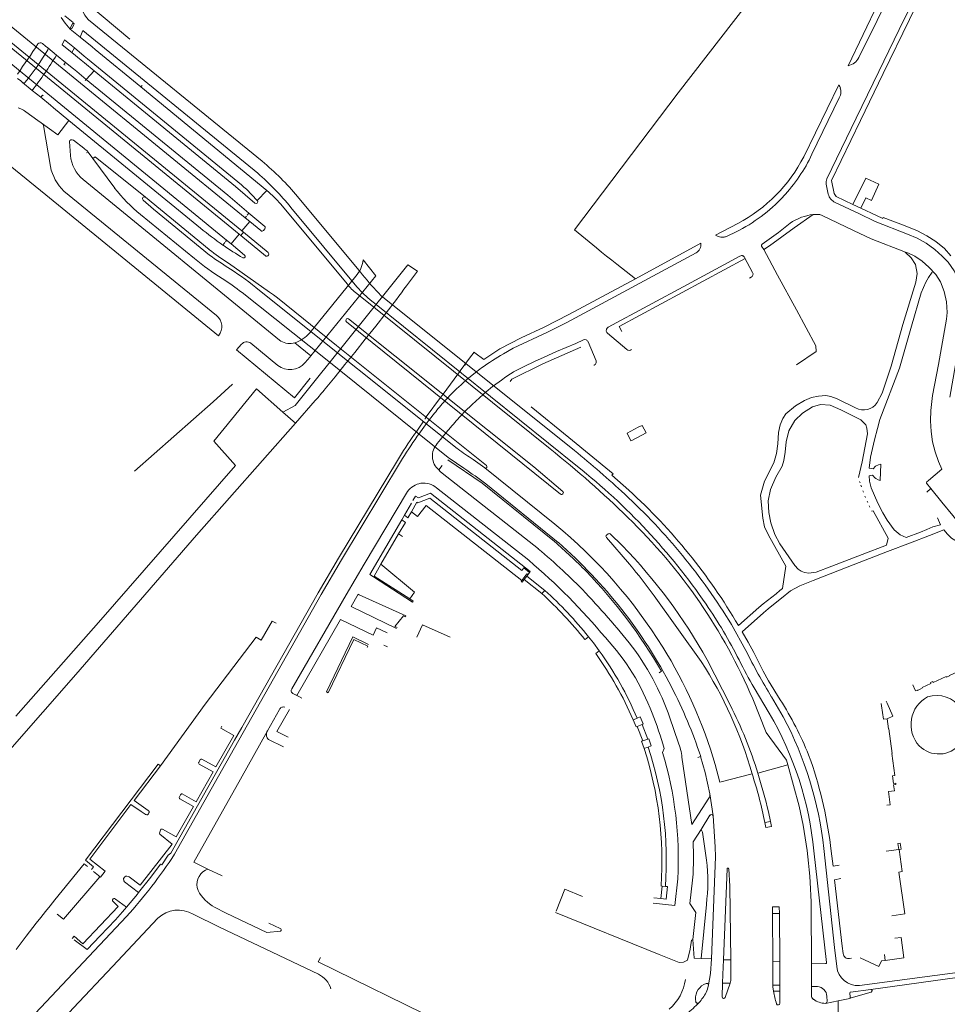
# Model space of a CAD drawing. Extents: x 145000 to 155000, y 457500 to 470000.
# Tile 436 of 548: x 154539 to 154808, y 463079 to 463365. Entities that reach past the tile are written whole.
import ezdxf

# ---------------------------------------------------------------- set-up
doc = ezdxf.new("R2010")
doc.units = 0
doc.header["$LTSCALE"] = 0.2
doc.header["$MEASUREMENT"] = 0
doc.layers.add('kant verharding', color=252, linetype='Continuous', lineweight=0)

msp = doc.modelspace()

# ---------------------------------------------------------------- linework, layer by layer
at = {"layer": 'kant verharding', "lineweight": 0}
for p, q in [((154397.19, 463476.51), (154604.27, 463307.3)), ((154602.59, 463302.5), (154402.15, 463466.18)), ((154603.29, 463303.46), (154402.81, 463467.23)), ((154598.88, 463300.75), (154474.93, 463402.07)), ((154779.49, 463351.45), (154788.2, 463369.58)), ((154551.9, 463365.89), (154554.29, 463363.95)), ((154554.14, 463363.65), (154553.56, 463362.55)), ((154553.98, 463362.36), (154554.53, 463363.41)), ((154554.14, 463363.65), (154554.29, 463363.95)), ((154609.25, 463323.71), (154558.75, 463364.81)), ((154553.41, 463362.08), (154553.56, 463362.55)), ((154556.34, 463359.76), (154553.41, 463362.08)), ((154557.14, 463361.63), (154556.34, 463359.76)), ((154607.92, 463320.2), (154557.14, 463361.63)), ((154546.27, 463357.16), (154545.35, 463357.89)), ((154546.9, 463356.65), (154546.27, 463357.16)), ((154551.13, 463357.55), (154551.8, 463358.98)), ((154553.9, 463355.27), (154551.13, 463357.55)), ((154551.8, 463358.98), (154554.65, 463356.61)), ((154559.83, 463356.89), (154556.34, 463359.76)), ((154546.9, 463356.65), (154549.44, 463354.52)), ((154549.44, 463354.52), (154552.08, 463352.41)), ((154554.65, 463356.61), (154553.9, 463355.27)), ((154556.63, 463353.07), (154553.9, 463355.27)), ((154554.65, 463356.61), (154557.51, 463354.24)), ((154557.51, 463354.24), (154558.46, 463353.44)), ((154560.73, 463356.15), (154559.83, 463356.89)), ((154573.97, 463345.26), (154560.73, 463356.15)), ((154552.08, 463352.41), (154554.45, 463350.51)), ((154557.56, 463352.29), (154556.63, 463353.07)), ((154557.56, 463352.29), (154560.36, 463349.99)), ((154603.24, 463316.83), (154558.46, 463353.44)), ((154554.45, 463350.51), (154555.33, 463349.72)), ((154558.11, 463347.45), (154555.33, 463349.72)), ((154560.36, 463349.99), (154558.11, 463347.45)), ((154538.15, 463347.76), (154539.09, 463347.02)), ((154539.09, 463347.02), (154539.63, 463346.57)), ((154542.4, 463344.28), (154539.63, 463346.57)), ((154558.11, 463347.45), (154557.82, 463347.13)), ((154599.27, 463313.84), (154558.11, 463347.45)), ((154573.97, 463345.26), (154574.34, 463345.71)), ((154766.61, 463325.02), (154776.81, 463345.93)), ((154544.92, 463342.26), (154542.4, 463344.28)), ((154610.62, 463315.19), (154573.97, 463345.26)), ((154547.7, 463339.96), (154544.92, 463342.26)), ((154548.63, 463339.17), (154547.7, 463339.96)), ((154769, 463325.71), (154776.92, 463342.09)), ((154539.08, 463338.94), (154538.29, 463339.21)), ((154544.06, 463335.57), (154540.55, 463338.09)), ((154548.63, 463339.17), (154553.05, 463335.56)), ((154544.06, 463335.57), (154545.05, 463334.87)), ((154545.35, 463334.62), (154545.05, 463334.87)), ((154549.82, 463331.37), (154545.05, 463334.87)), ((154547.69, 463322.14), (154545.71, 463334.04)), ((154553.05, 463335.56), (154549.82, 463331.37)), ((154553.05, 463335.56), (154591.34, 463304.23)), ((154553.5, 463325.38), (154553.24, 463329.39)), ((154554.4, 463329.78), (154557.37, 463327.52)), ((154558.65, 463326.36), (154558.22, 463326.16)), ((154558.65, 463326.36), (154560.02, 463324.49)), ((154566.37, 463315.92), (154560.02, 463324.49)), ((154614.23, 463271.74), (154557.2, 463318.37)), ((154595.99, 463278.92), (154551.59, 463315.05)), ((154607.76, 463312.31), (154604.63, 463315.62)), ((154607.76, 463312.31), (154610.62, 463315.19)), ((154546.38, 463313.97), (154596.58, 463273.02)), ((154593.78, 463298.09), (154575.3, 463313.23)), ((154605.39, 463308.66), (154599.27, 463313.84)), ((154607.83, 463312.22), (154607.76, 463312.31)), ((154633.9, 463288.05), (154614.61, 463311.23)), ((154637.82, 463291.46), (154619.54, 463313.42)), ((154605.39, 463308.66), (154604.84, 463307.99)), ((154609.98, 463304.76), (154605.39, 463308.66)), ((154636.78, 463287.22), (154617.58, 463310.27)), ((154783.17, 463310.04), (154780.88, 463311.13)), ((154589.58, 463295.47), (154573.89, 463308.24)), ((154605.65, 463306.19), (154603.29, 463303.46)), ((154604.65, 463307.73), (154604.27, 463307.3)), ((154604.27, 463307.3), (154605.65, 463306.19)), ((154605.65, 463306.19), (154608.85, 463303.54)), ((154740.96, 463302.23), (154747.45, 463305.66)), ((154603.85, 463303.05), (154603, 463302.11)), ((154603.85, 463303.05), (154603.29, 463303.46)), ((154610.98, 463297.18), (154603.85, 463303.05)), ((154609.64, 463303.61), (154610.02, 463304.04)), ((154706.41, 463298.52), (154700, 463303.81)), ((154744.34, 463301.93), (154746.95, 463303.18)), ((154598.38, 463300.06), (154597.84, 463299.36)), ((154598.88, 463300.75), (154598.61, 463300.29)), ((154600.23, 463299.7), (154598.88, 463300.75)), ((154600.23, 463299.7), (154602.59, 463302.5)), ((154602.59, 463302.5), (154603, 463302.11)), ((154603, 463302.11), (154610.17, 463296.25)), ((154736.72, 463299.86), (154717.71, 463289.58)), ((154604.13, 463296.41), (154600.23, 463299.7)), ((154706.41, 463298.52), (154707.86, 463297.33)), ((154707.86, 463297.33), (154709.33, 463296.15)), ((154611.38, 463285.71), (154599.43, 463294.07)), ((154610.86, 463296.27), (154611.03, 463296.46)), ((154638.61, 463295.02), (154642.29, 463290.41)), ((154709.33, 463296.15), (154710.79, 463294.97)), ((154710.79, 463294.97), (154712.27, 463293.81)), ((154732.82, 463287.92), (154748.02, 463296.16)), ((154749.43, 463295.76), (154751.74, 463291.36)), ((154651.15, 463287.48), (154654.37, 463291.73)), ((154654.37, 463291.73), (154651.59, 463293.61)), ((154717.71, 463289.58), (154712.27, 463293.81)), ((154623.05, 463273.82), (154636.45, 463290.3)), ((154623.33, 463267.15), (154642.29, 463290.41)), ((154751.32, 463290.03), (154750.8, 463289.75)), ((154608.44, 463286.18), (154665.87, 463240.28)), ((154648.98, 463284.53), (154649.7, 463285.51)), ((154650.42, 463286.5), (154649.7, 463285.51)), ((154651.15, 463287.48), (154650.42, 463286.5)), ((154709.76, 463275.48), (154732.82, 463287.92)), ((154692.94, 463240.13), (154636.69, 463285.24)), ((154645.26, 463279.67), (154648.25, 463283.55)), ((154648.25, 463283.55), (154648.98, 463284.53)), ((154633.74, 463277.92), (154633.59, 463277.7)), ((154633.69, 463277.04), (154695.93, 463227.02)), ((154688.2, 463234.91), (154634.34, 463277.97)), ((154642.23, 463275.83), (154645.26, 463279.67)), ((154639.17, 463272), (154642.23, 463275.83)), ((154636.11, 463268.19), (154639.17, 463272)), ((154700.33, 463270.72), (154702.61, 463271.79)), ((154703.92, 463271.24), (154706.29, 463265.74)), ((154715.15, 463269.04), (154709.54, 463273.81)), ((154603.21, 463270.54), (154601.78, 463268.9)), ((154613.75, 463264.39), (154605.93, 463270.83)), ((154618.68, 463270.96), (154618.23, 463270.85)), ((154623.33, 463267.15), (154618.68, 463270.96)), ((154694.79, 463268.41), (154691.22, 463266.84)), ((154697.55, 463269.59), (154694.79, 463268.41)), ((154700.33, 463270.72), (154697.55, 463269.59)), ((154623.06, 463266.8), (154621.71, 463265.2)), ((154623.06, 463266.8), (154623.33, 463267.15)), ((154636.11, 463268.19), (154633.28, 463264.65)), ((154671.05, 463268.08), (154673.6, 463266.11)), ((154688.41, 463265.54), (154685.34, 463264.04)), ((154691.22, 463266.84), (154688.41, 463265.54)), ((154630.45, 463261.11), (154633.28, 463264.65)), ((154666.39, 463262.29), (154666.76, 463262.79)), ((154666.76, 463262.79), (154668.13, 463264.64)), ((154666.76, 463262.79), (154666.9, 463262.68)), ((154668.29, 463264.51), (154668.13, 463264.64)), ((154685.34, 463264.04), (154682.29, 463262.49)), ((154627.58, 463257.61), (154630.45, 463261.11)), ((154661.83, 463256.08), (154666.05, 463261.83)), ((154666.05, 463261.83), (154666.39, 463262.29)), ((154666.18, 463261.74), (154666.05, 463261.83)), ((154668.8, 463260.37), (154668.38, 463259.99)), ((154669.29, 463260.78), (154668.8, 463260.37)), ((154671.12, 463262.26), (154669.29, 463260.78)), ((154676.18, 463258.25), (154674.35, 463256.76)), ((154618.87, 463247.59), (154624.64, 463254.17)), ((154656.93, 463249.5), (154661.08, 463255.08)), ((154661.08, 463255.08), (154661.55, 463255.7)), ((154661.55, 463255.7), (154661.83, 463256.08)), ((154662.87, 463254.66), (154662.34, 463254.09)), ((154663.18, 463254.99), (154662.87, 463254.66)), ((154673.84, 463256.35), (154673.42, 463256)), ((154674.35, 463256.76), (154673.84, 463256.35)), ((154615.24, 463250.79), (154618.87, 463247.59)), ((154656.55, 463248.98), (154656.93, 463249.5)), ((154656.57, 463248.83), (154656.55, 463248.98)), ((154657.01, 463249.44), (154656.93, 463249.5)), ((154657.9, 463248.72), (154657.51, 463248.22)), ((154657.9, 463248.72), (154659.29, 463250.5)), ((154667.85, 463250.7), (154667.32, 463250.14)), ((154668.14, 463251), (154667.85, 463250.7)), ((154653.93, 463245.04), (154654.9, 463246.45)), ((154655.71, 463245.8), (154654.74, 463244.47)), ((154654.9, 463246.45), (154655.98, 463248.02)), ((154657.17, 463247.78), (154655.71, 463245.8)), ((154657.51, 463248.22), (154657.17, 463247.78)), ((154663.98, 463246.4), (154662.7, 463244.91)), ((154653.93, 463245.04), (154653.52, 463244.45)), ((154654.74, 463244.47), (154654.3, 463243.81)), ((154662.29, 463244.42), (154661.94, 463243.97)), ((154662.7, 463244.91), (154662.29, 463244.42)), ((154665.87, 463240.28), (154666.17, 463240.04)), ((154663.59, 463237.43), (154663.31, 463237.62)), ((154667.87, 463234.53), (154663.59, 463237.43)), ((154670.51, 463237.11), (154673.91, 463234.62)), ((154661.49, 463235.34), (154660.55, 463234.05)), ((154673.91, 463234.62), (154694.31, 463218.28)), ((154696.58, 463227.79), (154688.2, 463234.91)), ((154661.51, 463233.13), (154689.48, 463211.16)), ((154715.81, 463228.14), (154710.81, 463232.54)), ((154659.88, 463228.88), (154686.68, 463207.81)), ((154695.29, 463212.94), (154674.23, 463229.97)), ((154782.81, 463230.73), (154782.97, 463230.3)), ((154783.2, 463229.64), (154783.34, 463229.14)), ((154803.57, 463228.62), (154802.34, 463227.58)), ((154657.93, 463225.81), (154684.72, 463204.87)), ((154783.78, 463228), (154783.98, 463227.54)), ((154784.39, 463226.45), (154784.55, 463226.04)), ((154650.57, 463220.92), (154652.64, 463224.44)), ((154684.69, 463201.95), (154656.86, 463223.71)), ((154785.02, 463224.95), (154785.2, 463224.58)), ((154785.62, 463223.6), (154785.8, 463223.25)), ((154650.57, 463220.92), (154649.81, 463219.58)), ((154651.57, 463220.09), (154650.57, 463220.92)), ((154651.57, 463220.09), (154652.64, 463221.9)), ((154649.81, 463219.58), (154640.5, 463203.63)), ((154643.72, 463206.65), (154648.89, 463215.5)), ((154648.89, 463215.5), (154649.96, 463214.7)), ((154709.25, 463214.45), (154715.97, 463206.63)), ((154709.73, 463215.49), (154709.31, 463215.11)), ((154713.88, 463212.07), (154710.34, 463215.49)), ((154653.52, 463198.55), (154643.72, 463206.65)), ((154686.13, 463203.23), (154685.33, 463202.2)), ((154686.43, 463203.6), (154686.13, 463203.23)), ((154686.13, 463203.23), (154691.35, 463199.06)), ((154686.43, 463203.6), (154686.95, 463204.28)), ((154696.62, 463204.82), (154701.32, 463200.33)), ((154690.5, 463198.12), (154685.33, 463202.2)), ((154633.63, 463197.74), (154617.82, 463170.49)), ((154652.09, 463196.59), (154653.52, 463198.55)), ((154691.35, 463199.06), (154690.5, 463198.12)), ((154723.13, 463197.44), (154736.84, 463178.4)), ((154635.07, 463194.34), (154648.27, 463187.97)), ((154747.61, 463188.9), (154753.57, 463194.05)), ((154753.57, 463194.05), (154754.83, 463195.11)), ((154650.25, 463191.63), (154647.74, 463188.58)), ((154754.93, 463192.55), (154748.71, 463187.07)), ((154754.93, 463192.55), (154756.25, 463193.72)), ((154619.31, 463168.5), (154631.96, 463190.63)), ((154631.96, 463190.63), (154641.48, 463186.1)), ((154648.43, 463188.25), (154647.74, 463188.58)), ((154654.17, 463185.5), (154655.84, 463189.1)), ((154663.83, 463185.51), (154655.84, 463189.1)), ((154749.8, 463181.58), (154745.62, 463189.12)), ((154704.01, 463185.59), (154703.04, 463184.81)), ((154639.89, 463182.85), (154639.72, 463182.45)), ((154644.6, 463183.11), (154645.69, 463182.66)), ((154706.16, 463180.72), (154707.16, 463181.47)), ((154745.26, 463165.78), (154738.56, 463178.89)), ((154725.3, 463175.58), (154724.58, 463175.11)), ((154618.17, 463169.11), (154619.31, 463168.5)), ((154619.05, 463168.7), (154620.8, 463167.8)), ((154756.57, 463163.4), (154752.17, 463170.77)), ((154760.65, 463162.37), (154757.21, 463168.1)), ((154614.22, 463164.43), (154610.75, 463158.31)), ((154613.5, 463158.05), (154617.2, 463164.47)), ((154614.36, 463164.67), (154614.22, 463164.43)), ((154717.31, 463161.53), (154717.02, 463161.44)), ((154718.01, 463161.85), (154717.31, 463161.53)), ((154718.19, 463161.93), (154718.01, 463161.85)), ((154718.24, 463159.54), (154719.65, 463160.13)), ((154721.28, 463155.89), (154719.65, 463160.13)), ((154727.73, 463162), (154730.15, 463154.97)), ((154601.22, 463155.53), (154603.32, 463159.23)), ((154610.75, 463158.31), (154602.91, 463144.23)), ((154613.5, 463158.05), (154616.83, 463156.4)), ((154719.83, 463155.4), (154718.24, 463159.54)), ((154615.44, 463153.59), (154611.06, 463155.77)), ((154719.83, 463155.4), (154721.28, 463155.89)), ((154720.19, 463153.17), (154720.42, 463153.23)), ((154721.1, 463153.46), (154720.42, 463153.23)), ((154721.1, 463153.46), (154721.38, 463153.56)), ((154726.02, 463153.16), (154725.57, 463152.01)), ((154768.68, 463149.56), (154768.02, 463151.3)), ((154735.83, 463150.5), (154736.65, 463150.84)), ((154753.28, 463145.96), (154762.01, 463148.35)), ((154765.24, 463136.42), (154762.01, 463148.35)), ((154572, 463138.02), (154579.69, 463148.08)), ((154753.28, 463145.96), (154755.66, 463137.6)), ((154740.28, 463133.61), (154739.31, 463140.01)), ((154576.08, 463135.18), (154572, 463138.02)), ((154574.11, 463134.83), (154575.19, 463134.1)), ((154575.19, 463134.1), (154575.34, 463134.01)), ((154575.34, 463134.01), (154575.5, 463133.93)), ((154575.5, 463133.93), (154575.67, 463133.88)), ((154575.67, 463133.88), (154575.82, 463133.88)), ((154575.82, 463133.88), (154575.92, 463133.92)), ((154575.92, 463133.92), (154576.01, 463133.99)), ((154576.01, 463133.99), (154576.09, 463134.09)), ((154576.26, 463135), (154576.08, 463135.18)), ((154576.09, 463134.09), (154576.17, 463134.19)), ((154576.17, 463134.19), (154576.26, 463134.32)), ((154576.32, 463134.9), (154576.26, 463135)), ((154576.26, 463134.32), (154576.33, 463134.45)), ((154576.37, 463134.8), (154576.32, 463134.9)), ((154576.33, 463134.45), (154576.38, 463134.57)), ((154576.39, 463134.7), (154576.37, 463134.8)), ((154576.38, 463134.57), (154576.39, 463134.7)), ((154756.35, 463134.7), (154756.96, 463131.96)), ((154739.29, 463133.73), (154736.78, 463129.63)), ((154755.31, 463131.63), (154756.96, 463131.96)), ((154793.96, 463125.51), (154794.2, 463123.83)), ((154773.24, 463090.96), (154769.56, 463123.38)), ((154775.52, 463095.37), (154772.49, 463124.09)), ((154790.51, 463123.35), (154794.2, 463123.83)), ((154548.94, 463109.15), (154557.51, 463119.69)), ((154557.51, 463119.69), (154558.47, 463118.88)), ((154557.91, 463120.67), (154560.23, 463118.81)), ((154559.19, 463121.04), (154563.58, 463117.52)), ((154560.23, 463118.81), (154559.6, 463118.02)), ((154560.24, 463117.38), (154561.67, 463116.24)), ((154563.58, 463117.52), (154562.21, 463115.8)), ((154590.54, 463119.53), (154593.42, 463118.09)), ((154593.42, 463118.09), (154592.77, 463117.76)), ((154593.42, 463118.09), (154597.58, 463116.14)), ((154743.32, 463091.77), (154744.32, 463118.2)), ((154551.5, 463103.57), (154562.09, 463115.9)), ((154561.67, 463116.24), (154562.09, 463115.9)), ((154562.09, 463115.9), (154562.21, 463115.8)), ((154694.62, 463105.85), (154697.22, 463112.28)), ((154702.33, 463110.18), (154697.22, 463112.28)), ((154725.5, 463113.16), (154725.12, 463113.21)), ((154725.12, 463109.53), (154725.5, 463113.16)), ((154726.39, 463113.09), (154725.5, 463113.16)), ((154726.98, 463113.05), (154726.39, 463113.09)), ((154548.94, 463109.15), (154547.58, 463107.46)), ((154723.02, 463109.77), (154725.12, 463109.53)), ((154546.23, 463105.77), (154544.88, 463104.08)), ((154547.58, 463107.46), (154546.23, 463105.77)), ((154595.41, 463107.03), (154598.81, 463105.3)), ((154694.48, 463105.49), (154724.62, 463093.29)), ((154736.8, 463092.17), (154738.3, 463107.84)), ((154757.63, 463091.26), (154757.51, 463105.26)), ((154759.52, 463105.24), (154757.51, 463105.26)), ((154768.89, 463090.8), (154768.77, 463106.73)), ((154544.88, 463104.08), (154543.54, 463102.38)), ((154551.5, 463103.57), (154549.65, 463105.05)), ((154589.2, 463105.01), (154596.78, 463101.28)), ((154614.47, 463100.86), (154611.17, 463102.45)), ((154759.52, 463105.24), (154759.64, 463091.23)), ((154795.95, 463105.09), (154792.19, 463104.53)), ((154543.54, 463102.38), (154540.61, 463098.6)), ((154596.78, 463101.28), (154625.58, 463087.57)), ((154540.61, 463098.6), (154537.72, 463094.81)), ((154734.39, 463097.65), (154734.73, 463092.2)), ((154794.87, 463098.21), (154793.08, 463098.01)), ((154775.52, 463095.37), (154776.19, 463089.79)), ((154777.78, 463095.74), (154778.04, 463093.57)), ((154734.73, 463092.2), (154736.8, 463092.17)), ((154736.8, 463092.17), (154739.79, 463092.05)), ((154739.79, 463092.05), (154739.47, 463087.81)), ((154743.08, 463087.5), (154743.32, 463091.77)), ((154743.32, 463091.77), (154745.38, 463091.79)), ((154745.38, 463091.79), (154745.45, 463087.45)), ((154759.64, 463091.23), (154757.63, 463091.26)), ((154757.65, 463086.93), (154757.63, 463091.26)), ((154759.64, 463091.23), (154759.63, 463086.99)), ((154779.94, 463092.14), (154780.5, 463092.23)), ((154790.29, 463091.6), (154790.08, 463093.35)), ((154768.85, 463086.57), (154768.89, 463090.8)), ((154768.89, 463090.8), (154772.94, 463090.66)), ((154829.14, 463089.09), (154786.06, 463083.18)), ((154738.93, 463084.46), (154739.47, 463087.81)), ((154743.08, 463087.5), (154743.04, 463085.01)), ((154745.44, 463086.52), (154745.45, 463087.45)), ((154757.67, 463084.37), (154757.65, 463086.93)), ((154759.63, 463086.99), (154759.67, 463084.44)), ((154768.87, 463084.02), (154768.85, 463086.57)), ((154743.04, 463085.01), (154742.93, 463081.01)), ((154743.04, 463085.01), (154745.22, 463085.01)), ((154743.75, 463080.84), (154745.22, 463085.01)), ((154757.67, 463084.37), (154759.69, 463084.44)), ((154757.84, 463082.67), (154759.7, 463082.66)), ((154759.67, 463084.44), (154759.7, 463082.66)), ((154759.69, 463084.44), (154759.7, 463082.66)), ((154759.7, 463079.14), (154759.7, 463082.66)), ((154768.84, 463081.14), (154768.87, 463084.02)), ((154770.56, 463084.01), (154768.87, 463084.02)), ((154786.06, 463083.18), (154780.21, 463082.39)), ((154735.11, 463080.28), (154735.2, 463079.68)), ((154769.45, 463080.29), (154769.13, 463080.55)), ((154776.64, 463079.84), (154772.89, 463079.11)), ((154773.39, 463079.71), (154773.34, 463081.16)), ((154776.64, 463079.84), (154776.54, 463070.23)), ((154780.03, 463082.2), (154780.05, 463080.91)), ((154786.17, 463082.36), (154780.37, 463080.71))]:
    msp.add_line(p, q, dxfattribs=at)
at = {"layer": 'kant verharding', "lineweight": 0, "flags": 128}
for points in [[(154700, 463303.81), (154730.15, 463343.52), (154754.89, 463375.64), (154769.15, 463394.28)], [(154782.59, 463353.84), (154793.23, 463375.44), (154799.67, 463388.84)], [(154807.99, 463386.98), (154806.21, 463386.37), (154799.82, 463373.29), (154796.27, 463365.86), (154795.78, 463364.98), (154788.39, 463349.78), (154781.8, 463336.16), (154773.35, 463318.62), (154773.11, 463317.86), (154773.14, 463317.03), (154773.28, 463316.07), (154773.5, 463315.08), (154773.74, 463314.12)], [(154780.88, 463311.13), (154776.02, 463313.5), (154775.42, 463314.36), (154774.66, 463318.08), (154783.08, 463335.51), (154789.72, 463349.18), (154797.32, 463364.85), (154801.12, 463372.67), (154806.06, 463382.91), (154807.99, 463386.98)], [(154559.1, 463370.14), (154558.81, 463369.12), (154570.8, 463359.17)], [(154553.41, 463362.08), (154551.98, 463363.81), (154550.84, 463365.45)], [(154552.08, 463352.41), (154551.62, 463351.76), (154551.99, 463351.64)], [(154560.36, 463349.99), (154601.44, 463316.34), (154607.14, 463311.5)], [(154545.61, 463342.71), (154545.42, 463342.89), (154544.92, 463342.26)], [(154560.02, 463324.49), (154560.65, 463324.93), (154575.3, 463313.23)], [(154546.38, 463313.97), (154535.97, 463322.34), (154507.83, 463316.86)], [(154780.88, 463311.13), (154784.62, 463318.79), (154788.42, 463317.06), (154786.32, 463312.29), (154784.63, 463313.11), (154783.17, 463310.04)], [(154604.63, 463315.62), (154603.93, 463316.21), (154603.24, 463316.83)], [(154574.65, 463312.41), (154577.62, 463309.78), (154593.95, 463296.46)], [(154775.73, 463311.73), (154782.59, 463308.48), (154787.39, 463306.19), (154796.77, 463302.49), (154799.59, 463301.33), (154802.17, 463299.92), (154804.65, 463298.09), (154806.8, 463296.12), (154808.57, 463294.36), (154810.3, 463291.87), (154811.57, 463289.11), (154812.49, 463286.26), (154813.1, 463283.19), (154813.27, 463280.29), (154813.07, 463277.3), (154810.72, 463264.58), (154809.04, 463255.16)], [(154809.39, 463296.2), (154807.47, 463298.33), (154804.97, 463300.37), (154802.41, 463302.05), (154799.66, 463303.45), (154796.03, 463304.89), (154789.68, 463307.33), (154789.61, 463307.11), (154787.7, 463307.91), (154783.17, 463310.04)], [(154754.96, 463298.07), (154754.37, 463298.99), (154754.3, 463299.32), (154754.54, 463299.64), (154759.23, 463303), (154762.62, 463305.73), (154763.29, 463306.18), (154766, 463307.42), (154766.8, 463307.68), (154767.77, 463307.97), (154768.45, 463308.16), (154769.31, 463308.26)], [(154769.31, 463308.26), (154763.8, 463304.35), (154756.68, 463299.16), (154754.96, 463298.07)], [(154769.31, 463308.26), (154770.4, 463308.27), (154771.26, 463308.26), (154771.98, 463307.96), (154781.04, 463303.56), (154786.22, 463301.13), (154796.16, 463297.33), (154797.07, 463297.01), (154798.9, 463296.08), (154801.01, 463294.63), (154802.92, 463292.95), (154804.95, 463290.78), (154806.36, 463288.68), (154807.39, 463285.84), (154808.11, 463282.86), (154808.31, 463279.77), (154808.11, 463277.82), (154805.74, 463264.67), (154804.03, 463255.64), (154803.57, 463251.27), (154803.48, 463248.28), (154803.6, 463245.16), (154804.06, 463242.23), (154804.77, 463239.3), (154805.78, 463236.5), (154806.72, 463234.29)], [(154679.34, 463267.73), (154682.19, 463269.37), (154692.19, 463274.07), (154697.73, 463276.89), (154735.3, 463297.08)], [(154764.51, 463264.54), (154770.26, 463268.41), (154770.09, 463270.07), (154764.47, 463280.57), (154759.01, 463290.6), (154754.96, 463298.07)], [(154796.1, 463297.31), (154797.85, 463295.63), (154799.05, 463293.74), (154799.6, 463291.05), (154799.21, 463288.62), (154795.4, 463276.26), (154791.99, 463264.17), (154789.35, 463256.31), (154787.92, 463253.6)], [(154749.61, 463295.42), (154713.01, 463275.73), (154713.75, 463274.24)], [(154615.24, 463250.79), (154618.8, 463252.74), (154651.59, 463293.61)], [(154786.73, 463234.41), (154785.65, 463234.54), (154786.04, 463237.76), (154787.2, 463242.74), (154788.06, 463246.09), (154788.7, 463248.71), (154794.42, 463263.56), (154797.92, 463275.75), (154800.69, 463285.48), (154802.05, 463288.58), (154802.83, 463289.93), (154803.9, 463291.51)], [(154717.71, 463289.58), (154698.35, 463279.16), (154691.2, 463275.53), (154684.5, 463272.41), (154678.32, 463269.18)], [(154663.31, 463237.62), (154627.66, 463266.28), (154603.39, 463285.57)], [(154613.7, 463284.04), (154612.55, 463284.89), (154611.38, 463285.71)], [(154699.99, 463239.65), (154643.7, 463284.75), (154643.03, 463285.47)], [(154674.4, 463235.3), (154630.86, 463270.2), (154613.7, 463284.04)], [(154700.83, 463235.03), (154641.88, 463282.45), (154641.12, 463283.03)], [(154601.78, 463268.9), (154618.63, 463254.99), (154623.17, 463260.69)], [(154668.13, 463264.64), (154669.48, 463266.47), (154670.81, 463268.27), (154671.05, 463268.08)], [(154701.8, 463269.66), (154690.74, 463264.82), (154681.74, 463260.44), (154681.25, 463259.73)], [(154678.75, 463260.15), (154678.07, 463259.65), (154676.18, 463258.25)], [(154537.65, 463162.55), (154561.63, 463189.78), (154601.52, 463235.37), (154595.2, 463242.38), (154607.59, 463257.55), (154615.24, 463250.79)], [(154600.64, 463258.91), (154595.03, 463253.85), (154572.15, 463233.68)], [(154673.42, 463256), (154670.22, 463253.09), (154668.14, 463251)], [(154781.68, 463252.08), (154776.35, 463254.73), (154774.51, 463255.4), (154772.98, 463255.7), (154770.86, 463255.49), (154768.84, 463255.08), (154766.8, 463254.22), (154764.17, 463252.68), (154761.37, 463250.32), (154760.49, 463248.96), (154759.8, 463247.16), (154759.22, 463244.91), (154759.05, 463241.64), (154758.7, 463238.8), (154757.88, 463236.12), (154755.2, 463230.74), (154754.04, 463226.73), (154754.68, 463220.06), (154755.21, 463217.53), (154756.35, 463215.05), (154761.41, 463206.1), (154760.42, 463199.62)], [(154710.81, 463232.54), (154711.26, 463232.9), (154698.38, 463243.44), (154687.4, 463252.33)], [(154770.17, 463204.36), (154768.13, 463204.08), (154766.83, 463204.28), (154765.88, 463204.67), (154765.02, 463205.26), (154764.06, 463206.26), (154759.62, 463212.57), (154758.21, 463215.25), (154757.07, 463218.67), (154756.5, 463221.71), (154756.28, 463225.07), (154756.95, 463228.38), (154758.53, 463231.99), (154760.3, 463235.17), (154760.81, 463236.79), (154761.23, 463239.24), (154761.48, 463242.24), (154762.27, 463245.43), (154764.02, 463248.39), (154766.28, 463250.57), (154769.16, 463252.39), (154771.44, 463253.05), (154774.3, 463252.84), (154777.41, 463251.54), (154783.16, 463248.57), (154784.61, 463247.16), (154784.94, 463246.17), (154785.1, 463244.54), (154783.55, 463236.43), (154782.49, 463231.87)], [(154526.9, 463142.63), (154555.04, 463174.61), (154590.14, 463215.09), (154618.87, 463247.59)], [(154718.53, 463246.43), (154719.64, 463246.98), (154720.81, 463244.82), (154716.6, 463242.58), (154716.4, 463242.47), (154715.25, 463244.7), (154718.53, 463246.43)], [(154663.2, 463236.97), (154673.11, 463230.24), (154694.16, 463213.26)], [(154583.76, 463122.42), (154598.64, 463148.87), (154626.36, 463197.86), (154632.27, 463207.93), (154649.46, 463236.37)], [(154603.32, 463159.23), (154625.5, 463198.36), (154631.41, 463208.45), (154648.53, 463236.76)], [(154660.55, 463234.05), (154661, 463233.57), (154661.51, 463233.13)], [(154786.63, 463232.56), (154786.83, 463232.19), (154787.16, 463231.86), (154787.58, 463231.54), (154788.25, 463231.19), (154788.85, 463230.97), (154788.96, 463235.73), (154788.28, 463235.56), (154787.49, 463235.14), (154786.73, 463234.41)], [(154806.72, 463234.29), (154802.86, 463230.96), (154802.36, 463230.57), (154802.28, 463230.42), (154802.27, 463230.31), (154802.31, 463230.17), (154803.57, 463228.62)], [(154796.39, 463214.44), (154794.66, 463215.16), (154792.9, 463216.66), (154790.82, 463219.47), (154789.61, 463221.62), (154788.14, 463224.38), (154786.18, 463228.88), (154785.67, 463230.74), (154785.59, 463232.29), (154786.63, 463232.56)], [(154803.57, 463228.62), (154806.75, 463224.69), (154809.91, 463220.8), (154815.24, 463214.27)], [(154651.45, 463227.8), (154638.83, 463206.63), (154633.63, 463197.74)], [(154652.64, 463221.9), (154654.2, 463224.65), (154654.45, 463224.52), (154657.93, 463225.81)], [(154653.01, 463225.16), (154653.81, 463226.45), (154654.64, 463225.96), (154658.18, 463227.34), (154687.13, 463204.53), (154686.95, 463204.28)], [(154652.64, 463221.9), (154654.37, 463220.53), (154656.86, 463223.71)], [(154786.26, 463222.07), (154786.77, 463222.13), (154791.18, 463214.18), (154790.64, 463212.23)], [(154805.51, 463220.18), (154806.3, 463218.13), (154804.15, 463217.48), (154802.33, 463216.78), (154800.51, 463215.96), (154796.39, 463214.44)], [(154648.89, 463215.5), (154650.83, 463218.78), (154649.81, 463219.58)], [(154756.25, 463193.72), (154758.32, 463195.32), (154760.13, 463196.84), (154762.74, 463198.91), (154765.42, 463200.36), (154769.37, 463201.9), (154772.05, 463203.03), (154779.25, 463205.78), (154790.97, 463210.32), (154797.62, 463212.89), (154803.12, 463215.02), (154807.36, 463216.64), (154808.33, 463215.35), (154809.51, 463214.27), (154810.54, 463213.64), (154812.12, 463213.04), (154813.69, 463212.81), (154814.68, 463212.78), (154815.45, 463212.85)], [(154790.64, 463212.23), (154783.6, 463209.5), (154774.78, 463206.12), (154770.17, 463204.36)], [(154652.09, 463196.59), (154641.73, 463203.22), (154643.72, 463206.65)], [(154686.95, 463204.28), (154685.28, 463205.59), (154684.72, 463204.87)], [(154640.5, 463203.63), (154641.58, 463202.98), (154652.93, 463195.65), (154653.12, 463195.9), (154652.09, 463196.59)], [(154684.69, 463201.95), (154686.15, 463203.83), (154686.43, 463203.6)], [(154685.33, 463202.2), (154684.77, 463201.49), (154684.5, 463201.72), (154684.69, 463201.95)], [(154650.25, 463191.63), (154650.91, 463191.39), (154650.99, 463191.67), (154637.4, 463197.77), (154637.14, 463197.95), (154635.07, 463194.34)], [(154760.42, 463199.62), (154759.7, 463199.05), (154758.55, 463198.08), (154754.83, 463195.11)], [(154557.91, 463120.67), (154579.05, 463148.63), (154579.69, 463148.08), (154592.63, 463166.06), (154607.45, 463185.43), (154608.89, 463184.63), (154612.16, 463190.12), (154613.28, 463189.52)], [(154640.14, 463183.39), (154635.58, 463185.58), (154627.89, 463169.56), (154628.43, 463169.31), (154635.85, 463184.75), (154639.89, 463182.85)], [(154641.48, 463186.1), (154642.41, 463188.17), (154645.52, 463186.69)], [(154707.16, 463181.47), (154705.5, 463183.82), (154704.01, 463185.59)], [(154752.06, 463181.02), (154750.42, 463184.06), (154748.71, 463187.07)], [(154759.79, 463167.24), (154756.4, 463172.8), (154754.86, 463175.6), (154752.06, 463181.02)], [(154822.65, 463178.38), (154816.93, 463175.76), (154816.04, 463177.63), (154808.94, 463174.36), (154808.98, 463174.27), (154808.06, 463173.89), (154807.98, 463174.05), (154804.22, 463172.34), (154804.18, 463172.44), (154804.11, 463172.61), (154803.46, 463172.32), (154803.52, 463172.14), (154803.56, 463172.04), (154801.04, 463170.84), (154801.07, 463170.73), (154800.39, 463170.42), (154800.42, 463170.34), (154799.64, 463169.96), (154799.57, 463170.04), (154799.11, 463169.85), (154799.02, 463170.06), (154798.31, 463171.64)], [(154762.01, 463148.35), (154761.58, 463149.72), (154755.64, 463157.8), (154751.79, 463167.54)], [(154789.12, 463166.22), (154789.21, 463165.53), (154789.74, 463161.65), (154790.83, 463161.78)], [(154790.83, 463161.78), (154792.53, 463162.56), (154790.83, 463166.28), (154790.56, 463166.88)], [(154718.24, 463159.54), (154717.88, 463159.4), (154717.02, 463161.44)], [(154719.65, 463160.13), (154719.93, 463160.27), (154719.07, 463162.31), (154718.19, 463161.93)], [(154790.83, 463161.78), (154791.25, 463158.83), (154791.36, 463158.84), (154792.31, 463151.69), (154792.21, 463151.65), (154793.06, 463145.31), (154792.35, 463145.2), (154792.66, 463142.96), (154793.37, 463143.04), (154793.39, 463142.69), (154792.73, 463142.6), (154792.94, 463140.86), (154791.2, 463140.61), (154791.71, 463136.79), (154790.76, 463136.66)], [(154585.75, 463139.93), (154585.98, 463139.93), (154590.08, 463137.66), (154594.99, 463146.35), (154590.96, 463148.62), (154590.81, 463148.79), (154590.76, 463148.97), (154590.79, 463149.12), (154591.25, 463149.94), (154591.45, 463150.06), (154591.67, 463150.05), (154595.8, 463147.77), (154600.98, 463156.91)], [(154600.98, 463156.91), (154597.2, 463159.04), (154597.53, 463159.58)], [(154601.22, 463155.53), (154582.66, 463122.77), (154581.95, 463122.12), (154580.03, 463119.37), (154579.67, 463119.55), (154576.89, 463115.78), (154573.28, 463111.27)], [(154720.19, 463153.17), (154719.46, 463155.26), (154719.83, 463155.4)], [(154721.28, 463155.89), (154721.56, 463155.95), (154722.26, 463153.87), (154721.38, 463153.56)], [(154731.22, 463150.58), (154734.13, 463131.09), (154739.03, 463138.72)], [(154739.31, 463140.01), (154737.93, 463146.14), (154736.65, 463150.84)], [(154740.87, 463148.5), (154742.21, 463143.37), (154751.59, 463145.82)], [(154602.91, 463144.23), (154589.34, 463120.13), (154590.54, 463119.53)], [(154573.28, 463111.27), (154569.18, 463114.38), (154569.01, 463114.67), (154568.97, 463115.4), (154569.33, 463115.91), (154569.64, 463116.03), (154569.92, 463116.07), (154570.34, 463115.99), (154570.56, 463115.86), (154573.73, 463113.4), (154583.03, 463125.32), (154579.46, 463128.3), (154579.41, 463128.51), (154579.65, 463129.45), (154579.82, 463129.67), (154580.16, 463129.73), (154580.3, 463129.69), (154584.28, 463127.49), (154589.27, 463136.27), (154585.3, 463138.48), (154585.16, 463138.62), (154585.07, 463138.81), (154585.09, 463138.95), (154585.45, 463139.72), (154585.75, 463139.93)], [(154559.19, 463121.04), (154571.11, 463136.92), (154574.11, 463134.83)], [(154755.66, 463137.6), (154756.02, 463136.15), (154756.35, 463134.7)], [(154739.79, 463092.05), (154740.98, 463121.7), (154740.89, 463124.62), (154740.28, 463133.61)], [(154756.96, 463131.96), (154757.23, 463130.49), (154755.61, 463130.17), (154755.31, 463131.63)], [(154736.78, 463129.63), (154734.51, 463126.04), (154734.58, 463122.06)], [(154738.37, 463120.74), (154737.21, 463128.84), (154736.78, 463129.63)], [(154793.96, 463125.51), (154794.63, 463125.6), (154794.87, 463123.92), (154794.32, 463123.84), (154794.2, 463123.83)], [(154776.89, 463119.23), (154775.17, 463118.99), (154774.59, 463123.33)], [(154794.32, 463123.84), (154795.2, 463117.43), (154794.27, 463117.27), (154795.95, 463105.09)], [(154744.79, 463118.18), (154745.15, 463113.18), (154745.38, 463091.79)], [(154722.83, 463108.25), (154729.15, 463107.59), (154729.97, 463115.24)], [(154734.31, 463114.89), (154733.55, 463108.09), (154735.24, 463105.5), (154734.39, 463097.65)], [(154777.4, 463115.34), (154775.55, 463114.99), (154777.78, 463095.74)], [(154573.28, 463111.27), (154573.07, 463111.01), (154573.04, 463110.83), (154569.81, 463107.04)], [(154725.12, 463109.53), (154726.64, 463109.37), (154726.98, 463113.05)], [(154569.81, 463107.04), (154566.63, 463109.43), (154566.34, 463109.54), (154566.11, 463109.56), (154565.92, 463109.45), (154565.74, 463109.23), (154565.72, 463108.92), (154565.83, 463108.76), (154567.4, 463107.27), (154557.16, 463096.41), (154554.62, 463098.63), (154553.99, 463098)], [(154569.81, 463107.04), (154568.63, 463105.66), (154566.56, 463103.39), (154562.12, 463098.75), (154558.33, 463094.72), (154554.55, 463097.54)], [(154598.81, 463105.3), (154610.63, 463099.7), (154614.53, 463100.11)], [(154757.51, 463105.26), (154757.49, 463107.18), (154759.46, 463107.17), (154759.52, 463105.24)], [(154569.83, 463104.35), (154537.02, 463069.59), (154526, 463057.34), (154507.38, 463036.3), (154502.93, 463030.48)], [(154537.6, 463059.93), (154543.43, 463066.05), (154554.36, 463077.83), (154565.7, 463089.87), (154578.94, 463103.83)], [(154734.39, 463097.65), (154733.98, 463097.51), (154733.56, 463094.87), (154732.82, 463091.68)], [(154794.87, 463098.21), (154795.65, 463092.34), (154790.29, 463091.6), (154789.21, 463091.45), (154788.38, 463089.82), (154783.02, 463092.39)], [(154626.2, 463092.42), (154625.51, 463091.16), (154661.09, 463073.77)], [(154732.82, 463091.68), (154731.66, 463091.1), (154730.36, 463090.98), (154724.62, 463093.29)], [(154782.76, 463084.32), (154815.65, 463088.69), (154829.14, 463089.09)], [(154738.23, 463082.28), (154738.65, 463083.25), (154738.93, 463084.46)], [(154757.84, 463082.67), (154757.67, 463083.91), (154757.67, 463084.37)], [(154780.37, 463080.71), (154780.04, 463080.56), (154776.64, 463079.84)]]:
    msp.add_lwpolyline(points, dxfattribs=at)
at = {"layer": 'kant verharding', "lineweight": 0}
for centre, radius, start, end in [((154562.56, 463369.14), 5.76, 162.7248, 228.7424), ((154554.34, 463363.53), 0.228, 328.9932, 148.9932), ((154553.78, 463362.47), 0.231, 160.8088, 331.2915), ((154282.73, 463529.6), 312.77, 324.7343, 326.6707), ((154544.77, 463357.2), 0.907, 50.2044, 142.1171), ((154469.73, 463403.2), 90.5, 321.3184, 328.5729), ((154457.77, 463409.9), 107.1, 322.2099, 328.8628), ((154546.58, 463356.3), 0.474, 322.7351, 47.3288), ((154778.78, 463355.58), 4.19, 279.7977, 335.5181), ((154539.97, 463346.99), 0.542, 231.1044, 319.2432), ((154773.22, 463343.83), 4.16, 15.0828, 30.3326), ((154774.03, 463343.78), 3.34, 329.7945, 345.279), ((154773.23, 463343.82), 4.15, 0.0152, 15.2907), ((154773.95, 463343.81), 3.43, 344.9877, 0.0837), ((154536.1, 463332.06), 7.5, 53.5756, 66.6003), ((154544.63, 463333.77), 1.11, 14.3716, 50.0145), ((154553.87, 463329.35), 0.626, 111.7303, 176.3785), ((154553.87, 463329.12), 0.846, 51.2038, 105.9742), ((154552.2, 463320.54), 8.68, 42.108, 53.4923), ((154725.29, 463346.46), 48.38, 316.9127, 334.5983), ((154564.3, 463326.61), 10.88, 186.4668, 229.1984), ((154553.88, 463258.04), 85.89, 40.144, 49.8615), ((154726.32, 463345.72), 45.3, 297.8116, 332.8101), ((154561.22, 463324.97), 13.83, 191.815, 225.8165), ((154554.37, 463258.39), 81.78, 39.3729, 49.0954), ((154602.86, 463344.11), 46.12, 217.6851, 231.0713), ((154587.84, 463288.25), 35.27, 40.6405, 49.7776), ((154777.29, 463315.06), 3.67, 194.7061, 244.9051), ((154574.99, 463312.8), 0.526, 54.0157, 229.431), ((154607.45, 463311.9), 0.501, 231.8831, 39.7422), ((154725.27, 463346.44), 48.39, 296.6184, 316.9469), ((154652.7, 463379.49), 97.11, 230.8088, 235.6037), ((154609.21, 463303.98), 0.567, 231.2761, 319.6253), ((154609.62, 463304.38), 0.52, 319.6298, 47.2152), ((154733.89, 463299.54), 2.85, 299.8795, 6.4328), ((154742.77, 463304.61), 2.98, 232.8627, 249.0678), ((154742.82, 463304.63), 3.02, 248.2999, 264.2894), ((154742.88, 463305.08), 3.47, 263.9346, 279.3807), ((154742.9, 463305.05), 3.44, 279.2166, 294.8172), ((154636.41, 463352.15), 68.85, 231.7361, 237.5112), ((154644.78, 463365.94), 81.46, 234.8199, 239.6747), ((154610.62, 463296.79), 0.533, 321.6075, 46.3706), ((154627.91, 463340), 58.75, 229.2742, 238.9457), ((154639, 463357.06), 75.51, 233.3663, 238.9098), ((154603.85, 463296.04), 0.459, 244.2801, 52.2009), ((154610.51, 463296.6), 0.49, 226.5764, 316.725), ((154629.47, 463296.35), 9.24, 319.0572, 351.7024), ((154748.77, 463294.04), 2.25, 95.8448, 109.4689), ((154748.62, 463295.66), 0.624, 73.6517, 96.6681), ((154748.53, 463295.29), 1, 51.2969, 75.0759), ((154748.52, 463295.25), 1.04, 29.4399, 52.2766), ((154550.52, 463216.36), 90.72, 50.3251, 56.9419), ((154699.81, 463340.16), 78.84, 218.1504, 223.9213), ((154750.89, 463290.9), 0.973, 296.3324, 28.4524), ((154559.47, 463229.82), 70.96, 51.7703, 57.4946), ((154647.58, 463298.8), 17.39, 218.1749, 231.2523), ((154661.44, 463308.41), 32.51, 220.6747, 231.3147), ((154593.28, 463275.67), 4.23, 321.2421, 50.206), ((154634.01, 463277.43), 0.501, 146.876, 231.2642), ((154634.07, 463277.52), 0.518, 59.4925, 130.0825), ((154710.08, 463274.5), 0.86, 150.2782, 178.7605), ((154710.05, 463274.48), 0.831, 176.7387, 204.5886), ((154710.07, 463274.46), 0.845, 203.2997, 230.6123), ((154711.17, 463273.96), 2.08, 132.7004, 152.0525), ((154604.71, 463269.33), 1.93, 50.8265, 141.2705), ((154617.29, 463276.05), 5.28, 234.5174, 280.1825), ((154615.49, 463280.6), 10.15, 288.351, 318.1276), ((154703.02, 463270.93), 0.951, 19.0461, 115.3219), ((154713.33, 463210.2), 68.59, 120.6909, 125.3969), ((154715.89, 463269.76), 1.03, 224.1739, 313.0453), ((154713.81, 463206.84), 69.97, 119.5136, 125.6787), ((154705.32, 463265.45), 1.01, 353.3509, 16.5519), ((154617.31, 463268.92), 5.76, 231.7714, 319.7879), ((154701.15, 463224.34), 48.37, 125.5887, 128.3752), ((154705.28, 463265.4), 1.02, 287.2723, 310.484), ((154705.31, 463265.41), 1.01, 309.1424, 332.5344), ((154705.26, 463265.45), 1.07, 332.0162, 353.7992), ((154710.68, 463210.81), 64.87, 130.6997, 137.077), ((154722.95, 463197.15), 76.96, 121.8966, 125.0567), ((154485.17, 463376.16), 185.29, 318.8236, 320.2236), ((154713.44, 463207.54), 69.12, 137.6759, 141.5783), ((154783.98, 463256.22), 4.74, 241.0177, 326.332), ((154739.17, 463182.73), 98.53, 136.8252, 139.7407), ((154754.7, 463173.28), 123.7, 144.8811, 149.1262), ((154755.22, 463172.95), 123.32, 144.9243, 149.0491), ((154697.66, 463213.87), 46.72, 139.8872, 143.4676), ((154664, 463238.07), 5.3, 137.0326, 229.2871), ((154712.01, 463303.21), 78.05, 234.0373, 237.8777), ((154509.28, 463009.45), 294.87, 45.6366, 51.4747), ((154509.54, 463005.2), 302.06, 47.2514, 50.9129), ((154594.36, 463125.17), 131.76, 52.6889, 56.0927), ((154674.14, 463234.99), 0.433, 238.1005, 327.0391), ((154674.14, 463234.97), 0.416, 329.5363, 52.1007), ((154586.57, 463090.65), 184.13, 34.5584, 51.6427), ((154656.19, 463224.35), 5.86, 98.021, 143.971), ((154656.12, 463224.16), 6.04, 51.4277, 97.1013), ((154696.25, 463227.41), 0.501, 230.218, 49.4099), ((154595.13, 463097.45), 176.21, 31.3474, 47.3259), ((154601.66, 463103.13), 169.29, 30.4394, 47.5987), ((154604.41, 463104.83), 160.16, 23.0508, 46.1067), ((154601.39, 463105.2), 146.36, 31.9215, 50.5888), ((154709.6, 463214.76), 0.461, 128.8384, 220.9603), ((154710.04, 463215.18), 0.431, 45.2301, 134.7699), ((154553.38, 463050.54), 210.52, 47.1247, 49.7248), ((154581.63, 463084.42), 171.07, 44.6369, 48.8637), ((154601.31, 463105.34), 142.87, 27.371, 48.8654), ((154597.52, 463099.74), 161.74, 29.3019, 43.9923), ((154570.86, 463070.73), 179.45, 39.6891, 49.8065), ((154606.4, 463113.97), 143.5, 35.5689, 40.2225), ((154592.74, 463098.23), 153.47, 30.2669, 43.886), ((154521.12, 463026.46), 250.4, 38.9296, 43.9748), ((154611.68, 463111.3), 117.26, 38.8207, 47.768), ((154623.87, 463122.93), 101.73, 38.0199, 48.4474), ((154619.72, 463113.99), 143.59, 26.851, 34.3906), ((154660.78, 463140.4), 65.88, 20.3935, 43.0026), ((154656.36, 463137.41), 75.49, 19.0134, 37.9217), ((154610.25, 463110.47), 136.05, 16.2321, 32.0101), ((154623.11, 463121.21), 102.17, 23.1882, 35.6226), ((154627.73, 463123.75), 98.19, 22.8828, 36.0066), ((154941.92, 463278.44), 215.16, 206.7556, 210.8545), ((154634.18, 463112.29), 122.1, 15.939, 32.7826), ((154871.75, 463240.34), 138.35, 206.3915, 210.1914), ((154618.64, 463169.97), 0.978, 147.329, 240.9967), ((154603.88, 463106.98), 139.83, 18.2804, 27.2582), ((154805.23, 463159.87), 8.67, 321.8043, 107.7189), ((154624.6, 463105.43), 134.91, 17.4828, 26.5747), ((154673.14, 463112.38), 102.56, 22.304, 32.3351), ((154806.87, 463160.08), 9.11, 117.9518, 222.6156), ((154615.38, 463163.97), 1.24, 102.1687, 145.351), ((154615.38, 463163.94), 1.27, 70.1219, 102.2175), ((154634.42, 463127.44), 95.14, 15.6855, 22.1796), ((154671.39, 463113.65), 98.65, 5.6606, 30.2868), ((154665.85, 463112.08), 107.31, 6.4258, 27.942), ((154612.46, 463157.24), 2.02, 147.8879, 195.0506), ((154612.42, 463157.19), 1.97, 193.979, 226.3155), ((154712.35, 463148.34), 19, 6.7871, 20.4489), ((154805.84, 463159.55), 8.01, 224.8547, 320.9139), ((154620.69, 463120.61), 104.7, 355.9479, 18.1175), ((154622.69, 463120.79), 103.98, 355.7532, 18.3678), ((154624.34, 463121.24), 105.8, 356.7522, 16.909), ((154649.07, 463108.8), 126.36, 6.6036, 18.817), ((154630.47, 463106.48), 127.35, 11.393, 17.9963), ((154737.4, 463139.74), 1.93, 328.1154, 7.878), ((154739.75, 463133.38), 0.578, 23.3532, 143.7014), ((154629.41, 463105.21), 139.37, 0.6244, 12.9401), ((154457.6, 463205.29), 150.94, 318.0316, 326.7008), ((154643.19, 463122.02), 91.39, 355.5219, 0.0251), ((154685.86, 463114.57), 52.88, 352.6814, 6.6969), ((154594.89, 463113.64), 4.64, 117.1961, 202.1608), ((154744.55, 463118.18), 0.234, 359.0445, 175.5727), ((154601.51, 463117.89), 12.45, 208.8018, 240.6649), ((154584.84, 463097.7), 8.51, 59.214, 133.8965), ((154614.33, 463100.42), 0.469, 18.242, 71.9493), ((154614.4, 463100.48), 0.386, 289.3787, 12.902), ((154779.7, 463093.8), 1.68, 187.7611, 278.2294), ((154772.97, 463090.93), 0.27, 263.1518, 5.6946), ((154782.28, 463090.43), 6.13, 185.9487, 274.4727), ((154622.73, 463081.48), 6.72, 16.1096, 64.9588), ((154718.24, 463087.99), 14.09, 311.3102, 352.2286), ((154740.15, 463086.53), 5.29, 343.2992, 359.8661), ((154739.91, 463080.41), 4.8, 110.3157, 181.5304), ((154738.41, 463084.42), 0.516, 3.6908, 109.2385), ((154773.88, 463084.57), 16.15, 186.737, 200.1171), ((154770.32, 463081), 3.03, 3.076, 85.4601), ((154780.23, 463082.19), 0.206, 95.6449, 175.5806), ((154786.06, 463082.77), 0.419, 285.0287, 91.017), ((154735.76, 463079.76), 0.573, 187.3328, 316.253), ((154725.38, 463089.14), 14.57, 317.8546, 331.9353), ((154743.35, 463080.99), 0.426, 177.1504, 338.8408), ((154769.6, 463081.15), 0.759, 180.4613, 231.6527), ((154772.98, 463085), 5.88, 233.111, 269.1834), ((154772.81, 463079.69), 0.583, 278.7571, 1.935), ((154780.28, 463080.92), 0.233, 182.7146, 293.875), ((154711.73, 463102.48), 33.65, 308.336, 316.5977), ((154759.19, 463079.17), 0.508, 198.3701, 357.1758)]:
    msp.add_arc(centre, radius, start, end, dxfattribs=at)

doc.saveas('drawing.dxf')
